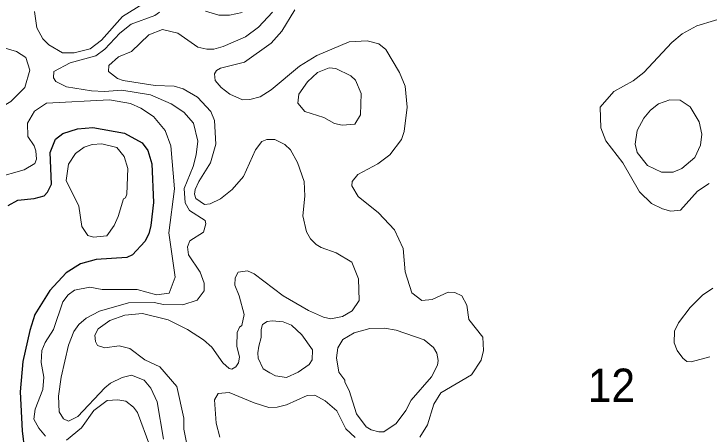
# Model space of a CAD drawing. Extents: x 673.6 to 698.9, y 7012 to 7040.1.
# Drawn here: x 694.546 to 696.209, y 7026.644 to 7027.65 of the extents above; entities that cross this region are included whole.
import ezdxf

# ---------------------------------------------------------------- set-up
doc = ezdxf.new("R2010")
doc.units = 0
doc.header["$LTSCALE"] = 0.032
doc.layers.add('1', color=7, linetype='Continuous', lineweight=25)
doc.layers.add('2', color=7, linetype='Continuous', lineweight=13)
doc.layers.add('21', color=7, linetype='Continuous')

msp = doc.modelspace()

# ---------------------------------------------------------------- linework, layer by layer
at = {"layer": '1'}
for points in [[(694.5327, 7027.1914), (694.5556, 7027.2038), (694.5946, 7027.2076), (694.6182, 7027.2147), (694.6266, 7027.223), (694.6364, 7027.2423), (694.6326, 7027.3184), (694.646, 7027.35), (694.6628, 7027.3635), (694.6981, 7027.3748), (694.7352, 7027.3782), (694.8104, 7027.3644), (694.8527, 7027.341), (694.8666, 7027.3229), (694.8764, 7027.2912), (694.8797, 7027.1982), (694.8739, 7027.1432), (694.869, 7027.1236), (694.8595, 7027.1048), (694.83, 7027.0735), (694.8164, 7027.0668), (694.7433, 7027.0619), (694.7056, 7027.0512), (694.6712, 7027.0302), (694.6321, 7026.9876), (694.5964, 7026.93), (694.5841, 7026.8919), (694.5675, 7026.8182)], [(694.5675, 7026.8182), (694.5609, 7026.7448), (694.5658, 7026.6522), (694.5772, 7026.5591), (694.5864, 7026.5402), (694.6001, 7026.5288)]]:
    msp.add_lwpolyline(points, dxfattribs=at)
at = {"layer": '2'}
for points in [[(694.5954, 7027.6555), (694.601, 7027.6165), (694.6156, 7027.5902), (694.6293, 7027.5761), (694.6625, 7027.5567), (694.6905, 7027.5566), (694.7282, 7027.5663), (694.7557, 7027.587), (694.8058, 7027.6437), (694.8561, 7027.6745)], [(694.8941, 7027.6542), (694.8833, 7027.6464), (694.8263, 7027.6256), (694.7998, 7027.604), (694.7636, 7027.5654), (694.7419, 7027.5494), (694.6809, 7027.5327), (694.6419, 7027.5121), (694.6406, 7027.497), (694.6465, 7027.4882), (694.6717, 7027.475), (694.7315, 7027.4655), (694.7625, 7027.4638), (694.8043, 7027.467), (694.8731, 7027.4563), (694.9225, 7027.4343), (694.9528, 7027.4143), (694.9758, 7027.3886), (694.9857, 7027.3451), (694.9824, 7027.3125), (694.9751, 7027.2849), (694.9537, 7027.232), (694.9561, 7027.1979), (694.966, 7027.1795), (695.0036, 7027.1555), (695.0055, 7027.1476), (694.9997, 7027.1271), (694.9673, 7027.1066), (694.9611, 7027.0923), (694.9636, 7027.0729), (694.9914, 7027.0315), (695.0013, 7027.0052), (695.001, 7026.9867), (694.9845, 7026.9646), (694.9504, 7026.9535), (694.9038, 7026.9546), (694.8813, 7026.9592), (694.8206, 7026.9583), (694.7512, 7026.9385), (694.7189, 7026.9216), (694.7016, 7026.906), (694.6895, 7026.8894), (694.6765, 7026.8572), (694.6589, 7026.78), (694.653, 7026.7351), (694.6547, 7026.6973), (694.6647, 7026.6805), (694.6767, 7026.675), (694.6994, 7026.6861), (694.7634, 7026.7548), (694.7772, 7026.7659), (694.8054, 7026.7799), (694.8277, 7026.7849), (694.8577, 7026.7729), (694.8735, 7026.7539), (694.8886, 7026.7212), (694.9037, 7026.6322)], [(695.165, 7027.6541), (695.1315, 7027.6185), (695.1004, 7027.5951), (695.047, 7027.5721), (695.0247, 7027.5657), (695.0074, 7027.5652), (694.9864, 7027.5699), (694.938, 7027.6034), (694.9014, 7027.6126), (694.8689, 7027.5997), (694.8274, 7027.5602), (694.7964, 7027.5472), (694.7729, 7027.526), (694.7723, 7027.512), (694.7939, 7027.4952), (694.8077, 7027.4901), (694.8839, 7027.4786), (694.9298, 7027.4768), (694.9513, 7027.4706), (694.9852, 7027.4504), (695.0174, 7027.4165), (695.0261, 7027.3944), (695.0291, 7027.3381), (695.0164, 7027.2936), (694.9883, 7027.2488), (694.9799, 7027.2295), (694.9784, 7027.2184), (694.9813, 7027.2076), (695.0022, 7027.1937), (695.0154, 7027.1955), (695.0405, 7027.2072), (695.0683, 7027.2293), (695.0949, 7027.2603), (695.124, 7027.3245), (695.1391, 7027.3442), (695.1508, 7027.3496), (695.1706, 7027.3495), (695.1939, 7027.337), (695.2075, 7027.3248), (695.2242, 7027.294), (695.2404, 7027.2488), (695.2421, 7027.2136), (695.2372, 7027.1667), (695.2457, 7027.1282), (695.2557, 7027.1114), (695.2688, 7027.0976), (695.2807, 7027.0904), (695.3169, 7027.0783), (695.3545, 7027.0553), (695.3702, 7027.0154), (695.3716, 7026.9635), (695.3549, 7026.9389), (695.3324, 7026.9257), (695.3041, 7026.9198), (695.2867, 7026.9241), (695.2508, 7026.9396), (695.1905, 7026.9752), (695.121, 7027.0275), (695.1046, 7027.0348), (695.0826, 7027.0313), (695.0753, 7027.018), (695.0745, 7027.0004), (695.0851, 7026.9753), (695.0966, 7026.9305), (695.091, 7026.9037), (695.0859, 7026.8997), (695.0803, 7026.8876), (695.0795, 7026.8544), (695.0859, 7026.8281), (695.0837, 7026.8145), (695.0772, 7026.8051), (695.0677, 7026.7992), (695.0608, 7026.8011), (695.0462, 7026.8148), (695.0192, 7026.8518), (694.9994, 7026.8698), (694.9615, 7026.8944), (694.915, 7026.9179), (694.8541, 7026.9327), (694.8114, 7026.9288), (694.7759, 7026.9163), (694.7478, 7026.8962), (694.7401, 7026.8807), (694.7411, 7026.866), (694.746, 7026.8564), (694.7636, 7026.8508)], [(695.0923, 7027.6531), (695.0617, 7027.6465), (695.0362, 7027.647), (695.0043, 7027.6562)], [(695.0976, 7027.5342), (695.1612, 7027.5801), (695.187, 7027.6082), (695.2182, 7027.6593)], [(696.2642, 7027.6465), (696.1797, 7027.6215), (696.1446, 7027.6022), (696.1195, 7027.5817), (696.0526, 7027.51), (696.0271, 7027.4894), (695.9812, 7027.4639), (695.9481, 7027.4264), (695.9503, 7027.3773), (695.9623, 7027.3464), (696.0024, 7027.2933), (696.0423, 7027.2241), (696.071, 7027.1961), (696.0977, 7027.1833), (696.1173, 7027.1778), (696.1408, 7027.1803), (696.1811, 7027.2252), (696.2092, 7027.2442)], [(695.517, 7026.6368), (695.5354, 7026.6659), (695.5507, 7026.7155), (695.5671, 7026.7425), (695.6406, 7026.7858), (695.6636, 7026.8211), (695.6696, 7026.8444), (695.6681, 7026.8763), (695.6342, 7026.9182), (695.6291, 7026.9523), (695.6175, 7026.9748), (695.6011, 7026.9828), (695.5852, 7026.9838), (695.5467, 7026.9665), (695.5216, 7026.9642), (695.4982, 7026.9819), (695.4822, 7027.0324), (695.4771, 7027.0887), (695.4568, 7027.1331), (695.4182, 7027.1734), (695.3697, 7027.2129), (695.3548, 7027.2381), (695.355, 7027.2487), (695.3684, 7027.2654), (695.4168, 7027.291), (695.4453, 7027.3128), (695.4728, 7027.3494), (695.4796, 7027.3685), (695.487, 7027.4268), (695.4821, 7027.4766), (695.4681, 7027.5097), (695.4355, 7027.5646), (695.419, 7027.5782), (695.3912, 7027.5853), (695.3481, 7027.5828), (695.2706, 7027.5506), (695.2289, 7027.5245), (695.1618, 7027.4682), (695.1348, 7027.4515), (695.1101, 7027.4449), (695.0929, 7027.4442), (695.0625, 7027.4579), (695.0419, 7027.4734)], [(695.0419, 7027.4734), (695.0277, 7027.4908), (695.0261, 7027.5065), (695.0308, 7027.5144), (695.0403, 7027.5196), (695.0976, 7027.5342)], [(694.579, 7027.3884), (694.5955, 7027.4169), (694.624, 7027.4359), (694.7749, 7027.4439), (694.8249, 7027.4354), (694.8498, 7027.4245), (694.8803, 7027.4041), (694.908, 7027.3707), (694.9216, 7027.3339), (694.9299, 7027.2312), (694.9167, 7027.1261), (694.9315, 7027.0195), (694.9174, 7026.9816), (694.8876, 7026.9773), (694.8412, 7026.9905), (694.757, 7026.9905), (694.728, 7026.9954), (694.6907, 7026.9889), (694.6757, 7026.977), (694.6629, 7026.9604), (694.6411, 7026.8945), (694.6207, 7026.8635), (694.6126, 7026.8438), (694.6111, 7026.8157), (694.6175, 7026.7807), (694.6151, 7026.7504), (694.5968, 7026.7037), (694.5941, 7026.6799), (694.6054, 7026.6581), (694.6216, 7026.6388)], [(694.5019, 7027.2573), (694.5703, 7027.2769), (694.5961, 7027.2921), (694.6003, 7027.3022), (694.5987, 7027.3221), (694.5945, 7027.3339), (694.5792, 7027.3568), (694.579, 7027.3884)], [(696.2182, 7026.9932), (696.1934, 7026.9769), (696.1637, 7026.9467), (696.1357, 7026.9105), (696.1258, 7026.8908), (696.1256, 7026.8623), (696.1322, 7026.8438), (696.146, 7026.8255), (696.1558, 7026.8181), (696.166, 7026.8171), (696.2103, 7026.8291)], [(694.7636, 7026.8508), (694.7982, 7026.8556), (694.8238, 7026.849), (694.8596, 7026.822), (694.8948, 7026.8053), (694.9362, 7026.7579)], [(694.9362, 7026.7579), (694.9527, 7026.6821), (694.9529, 7026.6561), (694.9645, 7026.5957)], [(695.039, 7026.6366), (695.03, 7026.6703), (695.026, 7026.7258), (695.0344, 7026.7413), (695.061, 7026.7439), (695.121, 7026.7186), (695.1558, 7026.7078), (695.1759, 7026.7086), (695.1982, 7026.7143), (695.2472, 7026.7362), (695.2659, 7026.7373), (695.2909, 7026.7239), (695.3188, 7026.7), (695.3402, 7026.6566), (695.362, 7026.6357)], [(694.6723, 7026.6296), (694.7076, 7026.6589), (694.7373, 7026.7008), (694.7689, 7026.7248), (694.7949, 7026.7258), (694.8139, 7026.7225), (694.8318, 7026.7088), (694.8416, 7026.696), (694.8716, 7026.6158)]]:
    msp.add_lwpolyline(points, dxfattribs=at)
for points in [[(694.5385, 7027.4402), (694.5719, 7027.4739), (694.5839, 7027.5151), (694.5746, 7027.5452), (694.5526, 7027.5598), (694.5256, 7027.5677), (694.48, 7027.5905), (694.4119, 7027.6339), (694.3949, 7027.6379), (694.3719, 7027.6371), (694.3599, 7027.6325), (694.3391, 7027.6141), (694.3276, 7027.5905), (694.3276, 7027.5602), (694.3508, 7027.5218), (694.3955, 7027.4739), (694.4081, 7027.4503), (694.4158, 7027.4269), (694.4358, 7027.3991), (694.4587, 7027.3923), (694.4819, 7027.3973), (694.519, 7027.4284)], [(695.377, 7027.4593), (695.3749, 7027.4083), (695.3614, 7027.3857), (695.331, 7027.3833), (695.313, 7027.3877), (695.2873, 7027.4021), (695.242, 7027.4166), (695.2255, 7027.436), (695.2275, 7027.4575), (695.2483, 7027.4872), (695.2725, 7027.5096), (695.3005, 7027.521), (695.3158, 7027.5193), (695.3517, 7027.5013), (695.3635, 7027.4909)], [(696.1854, 7027.3912), (696.1912, 7027.3618), (696.188, 7027.3358), (696.1748, 7027.306), (696.1439, 7027.2798), (696.1227, 7027.2712), (696.0954, 7027.2708), (696.0619, 7027.2866), (696.0366, 7027.3181), (696.0318, 7027.338), (696.0365, 7027.3711), (696.0526, 7027.3999), (696.069, 7027.4196), (696.0879, 7027.4343), (696.1153, 7027.444), (696.1394, 7027.443), (696.1633, 7027.4276)], [(694.8161, 7027.2186), (694.8128, 7027.2097), (694.8086, 7027.207), (694.7959, 7027.1647), (694.786, 7027.1432), (694.7686, 7027.1186), (694.7365, 7027.1154), (694.7229, 7027.1194), (694.7084, 7027.1409), (694.7012, 7027.1898), (694.6712, 7027.2514), (694.6768, 7027.2903), (694.6933, 7027.3158), (694.7144, 7027.3309), (694.7331, 7027.3371), (694.7568, 7027.3388), (694.7923, 7027.3297), (694.8096, 7027.3083), (694.8189, 7027.2802)], [(695.2348, 7026.8819), (695.26, 7026.8457), (695.2594, 7026.8215), (695.252, 7026.8106), (695.2262, 7026.7922), (695.1985, 7026.7793), (695.1722, 7026.7832), (695.158, 7026.7903), (695.1427, 7026.8006), (695.1305, 7026.8257), (695.1295, 7026.8384), (695.1318, 7026.8548), (695.1377, 7026.8753), (695.1378, 7026.8945), (695.1407, 7026.906), (695.1521, 7026.9133), (695.1638, 7026.9148), (695.1903, 7026.9128), (695.2103, 7026.9047)], [(695.4324, 7026.8973), (695.3975, 7026.8969), (695.3603, 7026.8863), (695.3326, 7026.8703), (695.3208, 7026.8504), (695.3178, 7026.8264), (695.3232, 7026.7923), (695.3373, 7026.7735), (695.3375, 7026.768), (695.3484, 7026.7481), (695.3656, 7026.6926), (695.3889, 7026.6611), (695.401, 7026.654), (695.4189, 7026.6494), (695.431, 7026.6497), (695.4602, 7026.6697), (695.4835, 7026.7008), (695.4962, 7026.7254), (695.545, 7026.7811), (695.5592, 7026.8093), (695.5608, 7026.8202), (695.5576, 7026.8375), (695.55, 7026.851), (695.5272, 7026.8696), (695.4603, 7026.893)]]:
    msp.add_lwpolyline(points, close=True, dxfattribs=at)

# ---------------------------------------------------------------- texts
at = {"layer": '21', "width": 0.95}
msp.add_text('12', height=0.08, dxfattribs=at).set_placement((695.9188, 7026.7208))

doc.saveas('drawing.dxf')
